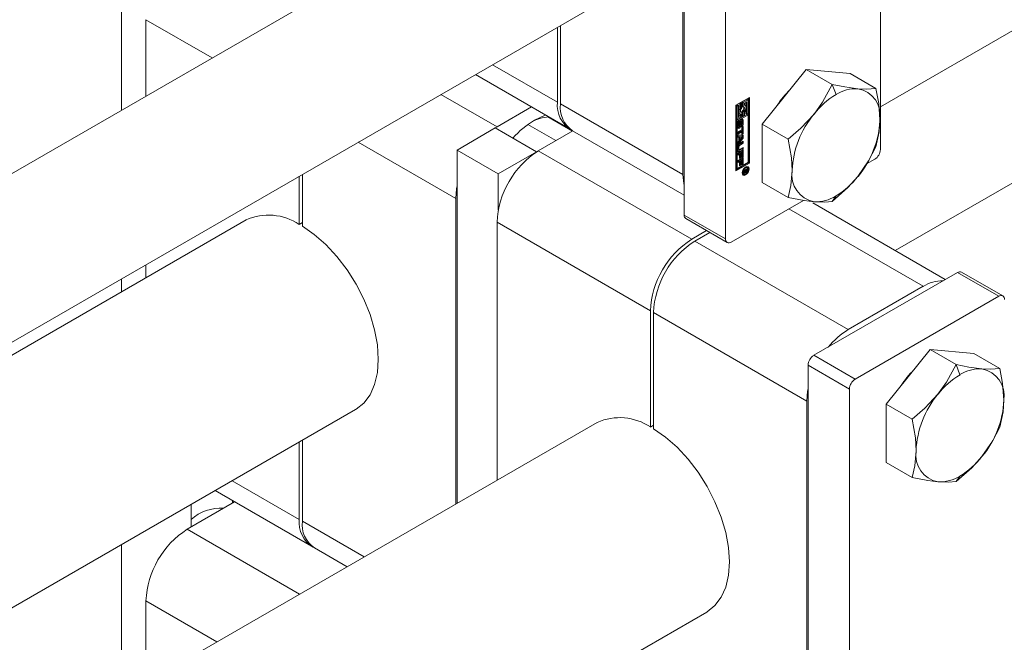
# Model space of a CAD drawing. Header units: millimetres. Extents: x 525 to 29324, y 175 to 20618.
# Tile 289 of 588: x 14912 to 15047, y 14459 to 14545. Entities that reach past the tile are written whole.
import ezdxf

# ---------------------------------------------------------------- set-up
doc = ezdxf.new("R2010")
doc.units = ezdxf.units.MM
doc.linetypes.add('SLD-Centrada-doble', pattern=[12.7, 6.35, -1.27, 1.27, -1.27, 1.27, -1.27])
doc.linetypes.add('SLD-Continua', pattern=[0])

msp = doc.modelspace()

# ---------------------------------------------------------------- linework, layer by layer
at = {"color": 7, "linetype": 'SLD-Continua', "lineweight": 18, "ltscale": 35}
for p, q in [((15029.96, 14532.64), (16018.75, 15103.46)), ((16051.83, 15101.68), (15031.98, 14512.93)), ((15029.96, 14582.15), (15029.96, 14526.78)), ((15003.09, 14573.17), (15003.09, 14517.8)), ((15008.75, 14569.9), (15008.75, 14514.54)), ((15002.91, 14567.43), (15002.91, 14523.34)), ((14980.95, 14563.85), (14379.47, 14216.62)), ((14926.02, 14554.76), (14926.02, 14532.13)), ((14389.73, 14199.45), (14990.94, 14546.52)), ((14929.37, 14544.56), (14929.37, 14534.07)), ((14986.15, 14543.76), (14986.15, 14533.01)), ((14985.73, 14533.26), (14985.73, 14543.51)), ((14974.5, 14537.03), (14987.39, 14529.59)), ((15019.78, 14537.74), (15013.77, 14530.26)), ((15019.78, 14537.74), (15023.34, 14535.68)), ((15025.79, 14537.2), (15019.78, 14537.74)), ((15025.79, 14537.2), (15029.35, 14535.14)), ((15010.16, 14532.83), (15012.02, 14533.9)), ((15010.16, 14523.85), (15010.16, 14532.83)), ((15010.37, 14532.91), (15010.19, 14532.81)), ((15010.51, 14532.83), (15010.34, 14532.73)), ((15010.37, 14532.91), (15010.51, 14532.83)), ((15010.51, 14531.15), (15010.51, 14532.83)), ((15010.86, 14533.19), (15010.69, 14533.09)), ((15010.69, 14533.09), (15010.69, 14532.61)), ((15010.69, 14533.09), (15010.83, 14533.01)), ((15011, 14533.11), (15010.83, 14533.01)), ((15010.83, 14533.01), (15010.83, 14532.53)), ((15010.86, 14533.19), (15011, 14533.11)), ((15011, 14532.5), (15011, 14533.11)), ((15011.7, 14533.68), (15011.04, 14533.29)), ((15011.04, 14533.29), (15011.04, 14532.69)), ((15011.04, 14533.29), (15011.18, 14533.21)), ((15011.84, 14533.6), (15011.18, 14533.21)), ((15011.18, 14533.21), (15011.18, 14532.61)), ((15011.35, 14533.11), (15011.67, 14533.29)), ((15011.35, 14532.84), (15011.35, 14533.11)), ((15011.43, 14532.81), (15011.35, 14532.85)), ((15011.53, 14533.21), (15011.53, 14532.7)), ((15011.67, 14533.29), (15011.67, 14531.62)), ((15011.7, 14533.68), (15011.84, 14533.6)), ((15011.84, 14531.72), (15011.84, 14533.6)), ((15011.88, 14525), (15011.88, 14533.82)), ((15012.02, 14533.9), (15012.02, 14524.92)), ((14982.19, 14532.6), (14977.46, 14529.87)), ((15010.19, 14532.81), (15010.19, 14530.93)), ((15010.19, 14532.81), (15010.34, 14532.73)), ((15011.7, 14531.6), (15010.19, 14530.73)), ((15010.34, 14532.73), (15010.34, 14530.85)), ((15011.84, 14531.52), (15010.34, 14530.65)), ((15010.61, 14531.72), (15010.75, 14531.64)), ((15010.69, 14532.61), (15010.83, 14532.53)), ((15010.69, 14531.68), (15010.69, 14531.42)), ((15010.86, 14531.92), (15010.82, 14531.92)), ((15010.83, 14531.61), (15010.83, 14531.33)), ((15010.86, 14531.92), (15011, 14531.84)), ((15011, 14531.23), (15011, 14531.84)), ((15011.04, 14532.69), (15011.18, 14532.61)), ((15011.04, 14532.02), (15011.04, 14531.42)), ((15011.04, 14532.02), (15011.18, 14531.94)), ((15011.18, 14531.94), (15011.18, 14531.33)), ((15011.35, 14531.44), (15011.35, 14531.92)), ((15011.53, 14532.25), (15011.53, 14531.7)), ((15011.53, 14531.7), (15011.67, 14531.62)), ((15011.67, 14531.62), (15011.84, 14531.72)), ((15011.7, 14531.6), (15011.84, 14531.52)), ((15011.84, 14525.02), (15011.84, 14531.52)), ((14985.53, 14527.99), (14981.69, 14530.2)), ((14987.77, 14529.29), (14984.4, 14531.23)), ((15010.19, 14530.93), (15010.34, 14530.85)), ((15010.19, 14530.73), (15010.19, 14524.23)), ((15010.34, 14530.65), (15010.19, 14530.73)), ((15010.34, 14530.85), (15011, 14531.23)), ((15010.34, 14530.65), (15010.34, 14524.15)), ((15010.41, 14529.83), (15010.41, 14530.33)), ((15010.46, 14530.49), (15010.46, 14530.06)), ((15010.5, 14530.59), (15010.63, 14530.51)), ((15010.69, 14531.42), (15010.51, 14531.32)), ((15010.83, 14531.33), (15010.51, 14531.15)), ((15010.51, 14530.61), (15010.65, 14530.53)), ((15010.51, 14530.61), (15010.65, 14530.53)), ((15010.6, 14530.41), (15010.6, 14529.97)), ((15010.65, 14530.74), (15010.65, 14530.53)), ((15010.65, 14530.53), (15010.65, 14530.53)), ((15010.69, 14531.42), (15010.83, 14531.33)), ((15010.7, 14530.03), (15010.71, 14530.51)), ((15010.74, 14530.65), (15010.73, 14530.17)), ((15010.78, 14530.74), (15010.91, 14530.67)), ((15010.8, 14530.77), (15010.93, 14530.69)), ((15010.95, 14530.69), (15010.81, 14530.77)), ((15010.88, 14530.57), (15010.87, 14530.09)), ((15010.97, 14530.2), (15010.97, 14530.63)), ((15011.03, 14530.85), (15011.03, 14530.35)), ((15011.04, 14531.42), (15011.18, 14531.33)), ((15011.17, 14530.77), (15011.17, 14530.27)), ((15011.18, 14531.33), (15011.35, 14531.44)), ((15013.77, 14530.26), (15017.33, 14528.21)), ((15013.77, 14530.26), (15013.77, 14522.25)), ((14977.21, 14529.72), (14971.98, 14526.7)), ((14982.87, 14526.46), (14977.21, 14529.72)), ((14977.22, 14529.72), (14977.46, 14529.87)), ((14983.11, 14526.6), (14987.84, 14529.33)), ((14987.74, 14529.27), (14987.65, 14529.45)), ((14987.81, 14529.35), (15003.09, 14520.53)), ((15010.43, 14529.15), (15010.99, 14529.47)), ((15010.85, 14529.27), (15010.43, 14529.03)), ((15010.99, 14529.19), (15010.43, 14528.87)), ((15010.43, 14528.87), (15010.43, 14529.15)), ((15010.47, 14530.01), (15010.61, 14529.93)), ((15010.48, 14529.99), (15010.62, 14529.91)), ((15010.85, 14529.27), (15010.99, 14529.19)), ((15010.93, 14529.86), (15010.93, 14530.07)), ((15010.99, 14529.84), (15011.17, 14529.94)), ((15010.99, 14529.47), (15010.99, 14529.84)), ((15010.99, 14528.82), (15010.99, 14529.19)), ((15011.02, 14529), (15010.99, 14528.98)), ((15011.17, 14528.92), (15010.99, 14528.82)), ((15011.02, 14529.86), (15011.02, 14529)), ((15011.02, 14529), (15011.17, 14528.92)), ((15011.17, 14529.94), (15011.17, 14528.92)), ((15010.43, 14528.76), (15011.17, 14528.73)), ((15010.43, 14528.46), (15010.43, 14528.76)), ((15010.43, 14528.53), (15010.56, 14528.46)), ((15010.56, 14528.46), (15010.43, 14528.46)), ((15011.02, 14528.41), (15010.43, 14527.71)), ((15011.17, 14528.33), (15010.43, 14527.46)), ((15010.43, 14527.76), (15010.56, 14527.9)), ((15010.43, 14527.46), (15010.43, 14527.76)), ((15011.02, 14527.7), (15010.52, 14527.41)), ((15010.56, 14527.9), (15010.56, 14528.46)), ((15010.58, 14528.54), (15010.58, 14528.17)), ((15010.87, 14528.52), (15010.58, 14528.54)), ((15010.58, 14528.54), (15010.72, 14528.45)), ((15010.58, 14528.17), (15010.72, 14528.09)), ((15010.64, 14527.59), (15011.17, 14527.9)), ((15011.17, 14527.62), (15010.66, 14527.33)), ((15010.72, 14528.45), (15010.72, 14528.09)), ((15011.01, 14528.44), (15010.72, 14528.45)), ((15010.72, 14528.09), (15011.01, 14528.44)), ((15010.87, 14528.52), (15011.01, 14528.44)), ((15011.02, 14528.74), (15011.02, 14528.41)), ((15011.02, 14528.41), (15011.17, 14528.33)), ((15011.02, 14527.81), (15011.02, 14527.7)), ((15011.02, 14527.7), (15011.17, 14527.62)), ((15011.17, 14528.73), (15011.17, 14528.33)), ((15011.17, 14527.9), (15011.17, 14527.62)), ((14977.63, 14523.44), (14971.98, 14526.7)), ((14971.98, 14526.7), (14971.98, 14478.3)), ((14977.63, 14523.44), (14982.87, 14526.46)), ((14982.87, 14526.46), (14982.87, 14526.45)), ((15010.41, 14526.61), (15010.41, 14527.2)), ((15010.43, 14526.27), (15011.17, 14526.69)), ((15010.43, 14526), (15010.43, 14526.27)), ((15010.54, 14526.22), (15010.43, 14526.16)), ((15010.68, 14526.14), (15010.43, 14526)), ((15010.45, 14527.29), (15010.45, 14526.9)), ((15010.47, 14526.85), (15010.61, 14526.77)), ((15011.02, 14526.87), (15010.5, 14526.57)), ((15010.54, 14526.22), (15010.68, 14526.14)), ((15010.59, 14527.21), (15010.59, 14526.82)), ((15011.17, 14526.79), (15010.64, 14526.48)), ((15010.66, 14526.77), (15011.17, 14527.06)), ((15010.68, 14525.52), (15010.68, 14526.14)), ((15010.85, 14526.4), (15010.72, 14526.33)), ((15010.72, 14526.33), (15010.72, 14525.71)), ((15010.72, 14526.33), (15010.86, 14526.24)), ((15010.85, 14526.4), (15010.99, 14526.32)), ((15010.99, 14526.32), (15010.86, 14526.24)), ((15010.86, 14526.24), (15010.86, 14525.62)), ((15010.99, 14525.67), (15010.99, 14526.32)), ((15011.02, 14526.98), (15011.02, 14526.87)), ((15011.02, 14526.87), (15011.17, 14526.79)), ((15011.02, 14526.61), (15011.02, 14525.85)), ((15011.17, 14527.06), (15011.17, 14526.79)), ((15011.17, 14526.69), (15011.17, 14525.77)), ((15010.16, 14524.01), (15011.88, 14525)), ((15012.02, 14524.92), (15010.16, 14523.85)), ((15010.34, 14524.15), (15011.84, 14525.02)), ((15010.43, 14525.27), (15011.17, 14525.69)), ((15010.43, 14524.99), (15010.43, 14525.27)), ((15010.54, 14525.22), (15010.43, 14525.16)), ((15010.68, 14525.14), (15010.43, 14524.99)), ((15010.54, 14525.22), (15010.68, 14525.14)), ((15010.72, 14525.71), (15010.68, 14525.68)), ((15010.86, 14525.62), (15010.68, 14525.52)), ((15010.68, 14524.52), (15010.68, 14525.14)), ((15010.72, 14525.71), (15010.86, 14525.62)), ((15010.85, 14525.39), (15010.72, 14525.32)), ((15010.72, 14525.32), (15010.72, 14524.7)), ((15010.72, 14525.32), (15010.86, 14525.24)), ((15010.85, 14525.39), (15010.99, 14525.31)), ((15010.99, 14525.31), (15010.86, 14525.24)), ((15010.86, 14525.24), (15010.86, 14524.62)), ((15011.02, 14525.85), (15010.99, 14525.83)), ((15011.17, 14525.77), (15010.99, 14525.67)), ((15010.99, 14524.66), (15010.99, 14525.31)), ((15011.02, 14524.85), (15010.99, 14524.82)), ((15011.17, 14524.76), (15010.99, 14524.66)), ((15011.02, 14525.85), (15011.17, 14525.77)), ((15011.02, 14525.61), (15011.02, 14524.85)), ((15011.02, 14524.85), (15011.17, 14524.76)), ((15011.17, 14525.69), (15011.17, 14524.76)), ((15012.02, 14524.92), (15011.88, 14525)), ((15028.06, 14524.79), (15029.18, 14525.44)), ((14977.63, 14518.52), (14977.63, 14523.44)), ((15010.19, 14524.23), (15010.34, 14524.15)), ((15010.72, 14524.7), (15010.68, 14524.68)), ((15010.86, 14524.62), (15010.68, 14524.52)), ((15010.72, 14524.7), (15010.86, 14524.62)), ((15011.03, 14523.55), (15011.1, 14523.47)), ((15011.1, 14523.47), (15011.25, 14523.39)), ((15011.24, 14523.86), (15011.75, 14524.15)), ((15011.48, 14523.88), (15011.24, 14523.74)), ((15011.24, 14523.59), (15011.48, 14523.88)), ((15011.24, 14523.74), (15011.24, 14523.86)), ((15011.44, 14523.71), (15011.24, 14523.46)), ((15011.24, 14523.46), (15011.24, 14523.59)), ((15011.37, 14523.75), (15011.44, 14523.71)), ((15011.38, 14523.94), (15011.48, 14523.88)), ((15011.4, 14523.95), (15011.5, 14523.89)), ((15011.43, 14523.83), (15011.52, 14523.77)), ((15011.43, 14523.82), (15011.53, 14523.77)), ((15011.44, 14523.74), (15011.59, 14523.66)), ((15011.48, 14523.88), (15011.5, 14523.86)), ((15011.67, 14523.99), (15011.5, 14523.89)), ((15011.5, 14523.89), (15011.5, 14523.86)), ((15011.62, 14524.36), (15011.52, 14524.38)), ((15011.57, 14524.04), (15011.67, 14523.99)), ((15011.61, 14524.07), (15011.61, 14524.04)), ((15011.76, 14524.28), (15011.62, 14524.36)), ((15011.66, 14523.91), (15011.67, 14523.93)), ((15011.67, 14523.94), (15011.67, 14523.99)), ((15011.67, 14523.93), (15011.67, 14523.94)), ((15011.75, 14524.15), (15011.75, 14523.96)), ((14950.38, 14516.51), (14950.38, 14523.1)), ((14950.8, 14523.35), (14950.8, 14516.27)), ((15013.77, 14522.25), (15017.33, 14520.19)), ((14971.8, 14520.07), (14971.8, 14478.19)), ((15009.52, 14514.09), (15019.42, 14519.8)), ((15038.84, 14508.97), (15020.68, 14519.46)), ((14943.09, 14517.13), (14389.72, 14197.68)), ((14950.38, 14516.51), (14950.8, 14516.76)), ((14977.46, 14516.8), (14977.46, 14481.46)), ((15003.32, 14517.3), (15008.97, 14514.04)), ((15004.12, 14514.48), (15006.16, 14515.66)), ((15006.59, 14515.41), (15004.54, 14514.23)), ((14929.37, 14510.98), (14929.37, 14509.22)), ((15040.5, 14509.92), (15020.84, 14498.58)), ((15046.7, 14506.71), (15041.05, 14509.98)), ((14926.02, 14509.04), (14926.02, 14507.28)), ((15035.79, 14508.03), (15025.54, 14502.11)), ((15026.5, 14495.31), (15046.15, 14506.66)), ((14998.46, 14488.75), (14998.46, 14504.68)), ((14998.88, 14504.43), (14998.88, 14488.51)), ((15036.75, 14499.36), (15030.74, 14491.89)), ((15036.75, 14499.36), (15040.31, 14497.31)), ((15042.76, 14498.83), (15036.75, 14499.36)), ((15042.76, 14498.83), (15046.32, 14496.77)), ((15020.06, 14497.23), (15020.06, 14431.25)), ((15025.72, 14493.96), (15025.72, 14427.99)), ((14377.08, 14155.75), (14958.09, 14491.15)), ((15019.88, 14492.31), (15019.88, 14435.97)), ((15030.74, 14491.89), (15034.3, 14489.83)), ((15030.74, 14491.89), (15030.74, 14483.87)), ((14991.17, 14489.38), (14382.8, 14138.17)), ((14998.46, 14488.75), (14998.88, 14489)), ((14950.38, 14476.09), (14950.38, 14486.7)), ((14950.8, 14486.95), (14950.8, 14475.85)), ((15030.74, 14483.87), (15034.3, 14481.82)), ((14938.85, 14480.04), (14952.03, 14472.43)), ((14935.03, 14474.74), (14941.53, 14478.5)), ((14935.56, 14478.15), (14935.56, 14475.05)), ((14941.22, 14478.67), (14941.22, 14478.32)), ((14926.02, 14472.64), (14926.02, 14451.76)), ((14952.46, 14472.19), (14956.93, 14469.61)), ((14929.37, 14464.95), (14929.37, 14453.7)), ((14384.82, 14104.7), (15006.17, 14463.39))]:
    msp.add_line(p, q, dxfattribs=at)
at = {"color": 8, "linetype": 'SLD-Centrada-doble', "lineweight": 18, "ltscale": 35}
for p, q in [((14929.37, 14544.56), (14938.46, 14539.31)), ((14976.85, 14538.38), (14985.73, 14533.26)), ((15023.34, 14535.68), (15023.88, 14534.3)), ((14977.46, 14529.87), (14969.78, 14534.3)), ((15002.91, 14523.34), (14986.15, 14533.01)), ((15010.46, 14530.53), (15010.61, 14530.45)), ((15010.46, 14530.49), (15010.6, 14530.41)), ((15010.48, 14530.57), (15010.62, 14530.49)), ((15010.73, 14530.17), (15010.87, 14530.09)), ((15010.74, 14530.65), (15010.88, 14530.57)), ((15010.75, 14530.68), (15010.88, 14530.6)), ((15010.76, 14530.71), (15010.89, 14530.63)), ((15010.8, 14530.77), (15010.93, 14530.69)), ((15011.03, 14530.85), (15011.17, 14530.77)), ((15011.03, 14530.35), (15011.17, 14530.27)), ((15010.46, 14530.06), (15010.6, 14529.97)), ((15010.64, 14529.7), (15010.5, 14529.78)), ((15010.94, 14529.87), (15010.93, 14529.88)), ((14971.8, 14520.07), (14958.46, 14527.77)), ((14983.11, 14526.6), (15004.12, 14514.48)), ((15010.45, 14527.29), (15010.59, 14527.21)), ((15010.45, 14526.9), (15010.59, 14526.82)), ((15010.5, 14526.57), (15010.64, 14526.48)), ((15010.52, 14527.41), (15010.66, 14527.33)), ((15011.5, 14524.25), (15011.41, 14524.31)), ((15011.58, 14523.66), (15011.44, 14523.74)), ((15011.45, 14523.67), (15011.51, 14523.64)), ((15011.6, 14523.67), (15011.46, 14523.75)), ((15011.61, 14524.04), (15011.75, 14523.96)), ((15011.63, 14523.81), (15011.69, 14523.77)), ((15011.66, 14523.91), (15011.74, 14523.87)), ((15011.5, 14523.29), (15011.37, 14523.37)), ((15023.88, 14520.42), (15023.34, 14519.65)), ((15035.79, 14508.03), (15017.41, 14518.64)), ((14977.46, 14516.8), (14998.46, 14504.68)), ((15008.75, 14514.54), (15003.09, 14517.8)), ((15025.54, 14502.11), (15004.54, 14514.23)), ((15046.15, 14506.66), (15040.5, 14509.92)), ((15019.88, 14492.31), (14998.88, 14504.43)), ((15026.5, 14495.31), (15020.84, 14498.58)), ((15025.72, 14493.96), (15020.06, 14497.23)), ((15040.31, 14497.31), (15040.85, 14495.92)), ((15040.85, 14482.04), (15040.31, 14481.28)), ((14941.19, 14481.4), (14950.38, 14476.09)), ((14959.27, 14470.96), (14950.8, 14475.85)), ((14935.03, 14474.74), (14950.43, 14465.86)), ((14929.37, 14464.95), (14939.11, 14459.32))]:
    msp.add_line(p, q, dxfattribs=at)
at = {"color": 7, "linetype": 'SLD-Continua', "lineweight": 18, "ltscale": 35, "flags": 128}
for points in [[(15023.34, 14535.68), (15022.04, 14533.27), (15020.87, 14531.63)], [(15026.88, 14535.1), (15025.09, 14535.34), (15023.34, 14535.68)], [(15029.35, 14535.14), (15028.05, 14535.05), (15026.88, 14535.1)], [(15029.89, 14530.83), (15029.72, 14533.09), (15029.35, 14535.14)], [(15011.35, 14531.92), (15011.44, 14532.05), (15011.51, 14532.2), (15011.55, 14532.36), (15011.57, 14532.5), (15011.55, 14532.63), (15011.51, 14532.73), (15011.44, 14532.8), (15011.35, 14532.84)], [(14982.58, 14530.78), (14983.96, 14531.42), (14984.12, 14531.48)], [(15010.83, 14532.53), (15010.74, 14532.39), (15010.67, 14532.24), (15010.63, 14532.09), (15010.61, 14531.95), (15010.63, 14531.82), (15010.67, 14531.72), (15010.74, 14531.65), (15010.83, 14531.61)], [(15011, 14531.84), (15010.92, 14531.84), (15010.85, 14531.88), (15010.8, 14531.95), (15010.79, 14532.05), (15010.8, 14532.17), (15010.85, 14532.29), (15010.92, 14532.41), (15011, 14532.5)], [(15011.18, 14532.61), (15011.26, 14532.61), (15011.33, 14532.57), (15011.37, 14532.5), (15011.39, 14532.4), (15011.37, 14532.28), (15011.33, 14532.16), (15011.26, 14532.04), (15011.18, 14531.94)], [(15020.87, 14531.63), (15019.08, 14529.71), (15017.33, 14528.21)], [(15010.47, 14530.54), (15010.46, 14530.53), (15010.46, 14530.53)], [(15011.03, 14530.85), (15011.02, 14530.9), (15011.01, 14530.93)], [(15029.35, 14527.13), (15029.79, 14529.19), (15029.89, 14530.83)], [(15010.42, 14529.75), (15010.45, 14529.76), (15010.5, 14529.78)], [(15017.33, 14528.21), (15017.77, 14525.64), (15017.87, 14523.89)], [(15010.42, 14526.54), (15010.45, 14526.55), (15010.5, 14526.57)], [(15026.88, 14523.08), (15028.34, 14525.2), (15029.35, 14527.13)], [(15011.5, 14523.29), (15011.32, 14523.23), (15011.17, 14523.26), (15011.07, 14523.38), (15011.03, 14523.56), (15011.07, 14523.79), (15011.17, 14524.02), (15011.32, 14524.23), (15011.5, 14524.37)], [(15011.5, 14524.25), (15011.36, 14524.14), (15011.25, 14523.98), (15011.17, 14523.8), (15011.14, 14523.62), (15011.17, 14523.48), (15011.25, 14523.39), (15011.36, 14523.37), (15011.5, 14523.42)], [(15011.5, 14524.37), (15011.68, 14524.44), (15011.83, 14524.41), (15011.93, 14524.29), (15011.97, 14524.1), (15011.93, 14523.88), (15011.83, 14523.64), (15011.68, 14523.44), (15011.5, 14523.29)], [(15011.5, 14523.42), (15011.64, 14523.53), (15011.76, 14523.69), (15011.84, 14523.87), (15011.86, 14524.04), (15011.84, 14524.19), (15011.76, 14524.28), (15011.64, 14524.3), (15011.5, 14524.25)], [(15011.61, 14524.02), (15011.61, 14524.03), (15011.61, 14524.04)], [(15011.75, 14524.43), (15011.79, 14524.37), (15011.83, 14524.2)], [(15017.87, 14523.89), (15017.7, 14521.82), (15017.33, 14520.19)], [(15003.09, 14521.82), (15003.02, 14522.12), (15002.91, 14523.34)], [(15011.34, 14523.37), (15011.18, 14523.31), (15011.11, 14523.31)], [(15023.34, 14519.65), (15025.51, 14521.56), (15026.88, 14523.08)], [(14971.8, 14520.07), (14971.91, 14521.4), (14971.98, 14521.79)], [(15017.33, 14520.19), (15019.5, 14519.78), (15020.87, 14519.61)], [(15020.87, 14519.61), (15022.33, 14519.56), (15023.34, 14519.65)], [(14950.8, 14516.27), (14952.43, 14515.14), (14954.03, 14513.74), (14955.53, 14512.12), (14956.92, 14510.31), (14958.16, 14508.34), (14959.22, 14506.28), (14960.07, 14504.17), (14960.69, 14502.05), (14961.07, 14499.99), (14961.19, 14498.02), (14961.07, 14496.2), (14960.69, 14494.57), (14960.07, 14493.18), (14959.22, 14492.04), (14958.16, 14491.2), (14958.09, 14491.15)], [(15040.31, 14497.31), (15039.01, 14494.9), (15037.84, 14493.26)], [(15043.85, 14496.73), (15042.06, 14496.97), (15040.31, 14497.31)], [(15046.32, 14496.77), (15045.02, 14496.67), (15043.85, 14496.73)], [(15046.86, 14492.45), (15046.69, 14494.71), (15046.32, 14496.77)], [(15019.88, 14492.31), (15019.99, 14493.65), (15020.06, 14494.03)], [(15037.84, 14493.26), (15036.05, 14491.33), (15034.3, 14489.83)], [(15046.32, 14488.75), (15046.76, 14490.82), (15046.86, 14492.45)], [(15034.3, 14489.83), (15034.74, 14487.27), (15034.84, 14485.51)], [(14998.88, 14488.51), (15000.52, 14487.38), (15002.11, 14485.99), (15003.62, 14484.36), (15005.01, 14482.55), (15006.25, 14480.59), (15007.3, 14478.52), (15008.15, 14476.41), (15008.77, 14474.29), (15009.15, 14472.23), (15009.28, 14470.26), (15009.15, 14468.44), (15008.77, 14466.82), (15008.15, 14465.42), (15007.3, 14464.28), (15006.25, 14463.44), (15006.17, 14463.39)], [(15043.85, 14484.71), (15045.31, 14486.82), (15046.32, 14488.75)], [(15034.84, 14485.51), (15034.67, 14483.44), (15034.3, 14481.82)], [(15040.31, 14481.28), (15042.48, 14483.18), (15043.85, 14484.71)], [(15034.3, 14481.82), (15036.47, 14481.41), (15037.84, 14481.24)], [(15037.84, 14481.24), (15039.3, 14481.19), (15040.31, 14481.28)]]:
    msp.add_lwpolyline(points, dxfattribs=at)
at = {"color": 7, "linetype": 'SLD-Continua', "lineweight": 18, "ltscale": 1225}
for centre, radius, start, end in [((15026.37, 14526.01), 12.56, 134.5432, 147.2693), ((15029.59, 14524.83), 11.06, 121.1059, 142.0213), ((15026.67, 14529.89), 5.22, 87.6422, 122.3493), ((15026.2, 14531.43), 3.74, 350.7481, 79.4532), ((14989.55, 14532.8), 3.84, 173.2357, 240.301), ((14989.96, 14532.53), 3.84, 172.7442, 235.9436), ((15011.59, 14531.93), 1.14, 143.1407, 162.3647), ((15010.74, 14531.94), 0.252, 205.0525, 239.1623), ((15010.71, 14532.45), 0.539, 307.7987, 17.5208), ((15030.9, 14523.29), 13.05, 140.2279, 177.3607), ((14989.18, 14519.83), 12.79, 121.0624, 138.3494), ((14984.87, 14525.77), 5.48, 93.516, 118.9746), ((15010.91, 14530.31), 0.5, 122.6055, 177.3945), ((15010.67, 14530.49), 0.214, 168.96, 179.6994), ((15010.82, 14530.41), 0.214, 168.96, 179.6994), ((15010.8, 14530.41), 0.198, 156.2408, 168.9171), ((15010.73, 14530.44), 0.117, 141.5229, 156.3081), ((15010.68, 14530.48), 0.0582, 122.5602, 140.4461), ((15010.79, 14530.48), 0.296, 117.7442, 120.0101), ((15010.29, 14530.19), 0.436, 337.9324, 357.7043), ((15011.21, 14530.48), 0.499, 122.5936, 177.5451), ((15010.96, 14530.65), 0.223, 176.7321, 178.8063), ((15010.8, 14530.76), 0.0165, 60.8285, 90.7076), ((15011.11, 14530.56), 0.227, 161.8668, 171.3235), ((15011.12, 14530.56), 0.238, 172.0888, 178.7075), ((15011.04, 14530.59), 0.156, 147.8178, 161.8496), ((15010.96, 14530.64), 0.0635, 121.8297, 149.7918), ((15010.94, 14530.67), 0.0206, 52.389, 127.2173), ((15010.95, 14530.65), 0.041, 118.332, 120.0043), ((15011.03, 14530.8), 0.142, 350.786, 129.2033), ((15010.67, 14530.29), 0.5, 302.6055, 357.3945), ((15010.92, 14530.65), 0.0505, 12.2492, 47.6338), ((15010.79, 14530.19), 0.187, 339.7228, 351.086), ((15010.84, 14530.63), 0.135, 359.4509, 14.9773), ((15010.56, 14530.36), 0.465, 330.3817, 358.1009), ((15010.76, 14530.2), 0.21, 350.3584, 359.7695), ((15016.86, 14531.43), 13.05, 320.2279, 357.3607), ((15010.55, 14529.81), 0.142, 170.786, 309.2033), ((15010.59, 14530.05), 0.125, 178.9775, 200.6736), ((15010.5, 14530.02), 0.0356, 198.3817, 238.9058), ((15010.26, 14530.16), 0.452, 301.6987, 325.4616), ((15010.73, 14529.97), 0.125, 178.9775, 200.6736), ((15010.64, 14529.94), 0.0348, 198.094, 248.3533), ((15010.64, 14529.93), 0.0245, 256.5501, 303.9277), ((15010.37, 14530.12), 0.501, 302.669, 356.5349), ((15010.61, 14529.97), 0.0653, 302.0994, 332.753), ((15010.51, 14530.03), 0.187, 330.7073, 343.3053), ((15010.45, 14530.04), 0.244, 343.3299, 356.1073), ((15010.9, 14530.12), 0.06, 301.3502, 324.6924), ((15010.79, 14530.12), 0.295, 297.4329, 300.0139), ((15010.84, 14530.16), 0.125, 323.394, 341.5511), ((15010.9, 14527.18), 0.492, 122.6055, 177.3945), ((14989.74, 14516.24), 12.29, 122.6055, 177.3945), ((15010.55, 14526.59), 0.14, 170.786, 309.2033), ((15010.61, 14527.28), 0.158, 122.6055, 177.3945), ((15010.5, 14526.89), 0.0516, 174.3796, 234.302), ((15010.75, 14527.2), 0.158, 122.6055, 177.3945), ((15010.64, 14526.81), 0.0448, 170.786, 309.2033), ((15028.27, 14526.86), 1.69, 302.6055, 357.3945), ((15011.36, 14523.89), 0.171, 289.098, 300.3725), ((15011.36, 14523.91), 0.182, 296.1287, 300.0349), ((15011.34, 14523.92), 0.206, 299.9984, 300.6484), ((15011.52, 14523.72), 0.0808, 184.8258, 263.5093), ((15011.33, 14523.96), 0.242, 300.578, 314.5941), ((15011.64, 14523.85), 0.142, 175.5376, 214.4658), ((15011.51, 14523.77), 0.134, 268.3293, 302.26), ((15011.55, 14523.81), 0.0471, 234.3784, 304.7925), ((15011.51, 14523.9), 0.145, 296.2892, 300.0319), ((15011.48, 14523.84), 0.206, 299.9984, 300.6484), ((15011.5, 14523.93), 0.18, 300.2667, 310.4357), ((15011.51, 14523.82), 0.182, 296.1287, 300.0349), ((15011.44, 14523.91), 0.291, 301.8324, 329.8201), ((15011.53, 14523.9), 0.134, 310.7156, 341.3098), ((15011.41, 14523.93), 0.258, 342.0201, 355.6741), ((15011.4, 14523.95), 0.347, 328.0816, 346.7199), ((15011.34, 14523.96), 0.408, 347.1233, 359.0858), ((15021.56, 14523.29), 3.74, 170.7481, 259.4532), ((15018.16, 14529.89), 11.06, 301.1059, 322.0213), ((15021.09, 14524.82), 5.22, 267.6422, 302.3493), ((14946.17, 14510.27), 7.52, 56.0234, 114.2098), ((15003.61, 14517.74), 0.527, 172.7442, 235.9436), ((15010.74, 14504.12), 12.29, 122.6055, 177.3945), ((15011.16, 14503.87), 12.29, 122.6055, 177.3945), ((15009.22, 14514.46), 0.48, 170.786, 309.2033), ((15040.82, 14509.47), 0.553, 65.6929, 125.6176), ((15038.42, 14503.92), 4.87, 88.6213, 122.5707), ((15046.46, 14506.29), 0.48, 350.786, 129.2033), ((15030.97, 14493.15), 10.47, 121.1936, 141.2072), ((15021.75, 14497.15), 1.69, 122.6055, 177.3945), ((15043.34, 14487.63), 12.56, 134.5432, 147.2693), ((15043.64, 14491.52), 5.22, 87.6422, 122.3493), ((15043.17, 14493.05), 3.74, 350.7481, 79.4532), ((15027.41, 14493.89), 1.69, 122.6055, 177.3945), ((15046.57, 14486.45), 11.06, 121.1059, 142.0213), ((15047.87, 14484.91), 13.05, 140.2279, 177.3607), ((15033.83, 14493.05), 13.05, 320.2279, 357.3607), ((14994.26, 14482.52), 7.52, 56.0234, 114.2098), ((15038.53, 14484.91), 3.74, 170.7481, 259.4532), ((15035.13, 14491.51), 11.06, 301.1059, 322.0213), ((15038.06, 14486.45), 5.22, 267.6422, 302.3493), ((14939.59, 14471.59), 6.04, 86.0614, 131.8848), ((14954.21, 14475.64), 3.86, 173.3016, 239.5173), ((14954.61, 14475.37), 3.84, 172.7442, 235.9436), ((14941.66, 14464.39), 12.29, 122.6055, 177.3945)]:
    msp.add_arc(centre, radius, start, end, dxfattribs=at)

doc.saveas('drawing.dxf')
